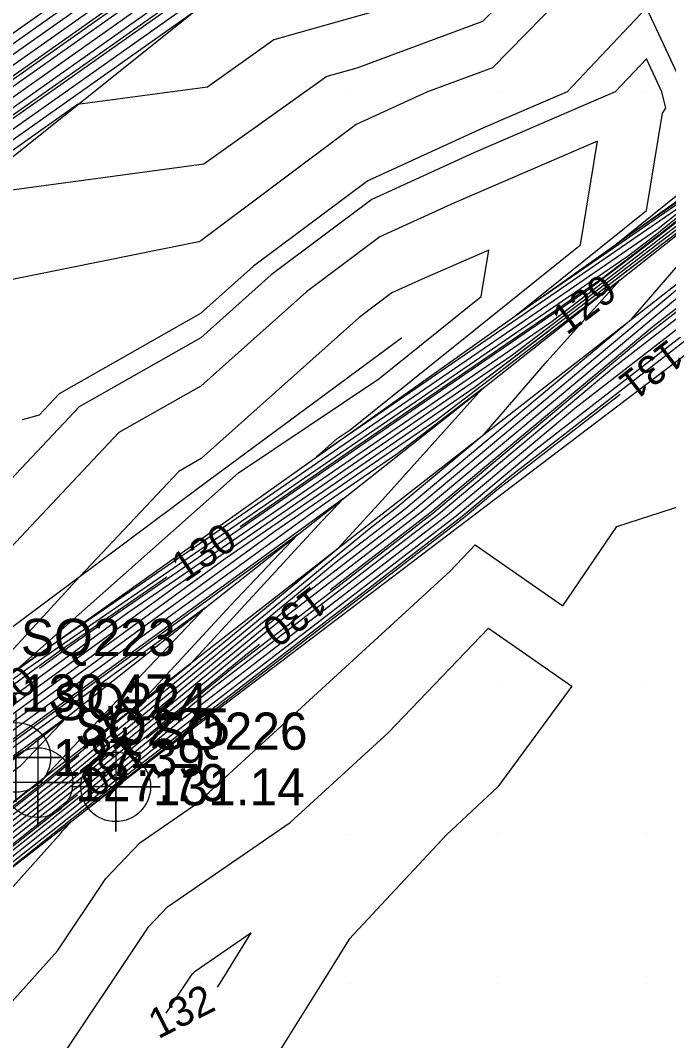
# Model space of a CAD drawing. Extents: x 2354170 to 2357230, y 866100 to 868290.
# Drawn here: x 2355917.9 to 2355961.5, y 866746.2 to 866814.8 of the extents above; entities that cross this region are included whole.
import ezdxf

# ---------------------------------------------------------------- set-up
doc = ezdxf.new("R2010")
doc.units = 0
for name, color, linetype in [('Default', 7, 'Continuous'), ('DTM Contours Major', 7, 'Continuous'), ('DTM Contours Major Text', 7, 'Continuous'), ('DTM Contours Minor', 7, 'Continuous'), ('DTM Contours Minor Text', 7, 'Continuous'), ('Exist DTM Breakline', 7, 'Continuous'), ('Exist DTM Breakline Cogo Elevation', 7, 'Continuous'), ('Exist DTM Breakline Cogo Number', 7, 'Continuous'), ('Exist DTM Breakline Cogo Point CELL', 7, 'Continuous'), ('Exist DTM QL2 LIDAR Elevation Point', 7, 'Continuous'), ('Exist DTM Ridgeline', 7, 'Continuous'), ('Exist DTM Ridgeline Cogo Elevation', 7, 'Continuous'), ('Exist DTM Ridgeline Cogo Number', 7, 'Continuous'), ('Exist DTM Ridgeline Cogo Point CELL', 7, 'Continuous'), ('PH Exist DTM Breakline', 7, 'Continuous')]:
    doc.layers.add(name, color=color, linetype=linetype)

msp = doc.modelspace()

# ---------------------------------------------------------------- linework, layer by layer
at = {"layer": 'Default'}
for points in [[(2355993.725, 866863.887), (2355988.946, 866860.239), (2355987.08, 866859.009), (2355985.767, 866858.105), (2355984.483, 866857.237), (2355982.655, 866855.996), (2355962.064, 866842.064), (2355959.056, 866839.823), (2355956.956, 866838.594), (2355944.976, 866830.483), (2355942.438, 866828.812), (2355930.513, 866820.717), (2355926.018, 866817.203), (2355911.542, 866806.967)], [(2355992.616, 866859.491), (2355990.175, 866856.77), (2355988.402, 866855.404), (2355987.028, 866854.547), (2355985.688, 866853.655), (2355984.688, 866852.695), (2355983.17, 866851.822), (2355961.459, 866837.394), (2355960.369, 866836.694), (2355946.958, 866827.905), (2355946.297, 866827.23), (2355945.534, 866826.946), (2355943.322, 866826.32), (2355930.683, 866817.74), (2355929.269, 866816.635), (2355910.316, 866803.233)], [(2355944.561, 866832.476), (2355944.096, 866832.161), (2355939.445, 866829.099), (2355930.386, 866822.949), (2355923.58, 866817.63), (2355909.403, 866807.605), (2355904.556, 866804.413), (2355897.559, 866799.597), (2355890.857, 866794.721), (2355882.157, 866788.336), (2355873.172, 866782.406), (2355866.227, 866778.318), (2355862.304, 866775.697)], [(2355956.299, 866822.242), (2355948.968, 866814.751), (2355940.505, 866811.604), (2355938.495, 866811.035), (2355930.227, 866805.149), (2355913.96, 866802.942), (2355909.022, 866799.45), (2355908.756, 866799.275), (2355908.372, 866799.011), (2355892.106, 866787.175), (2355891.87, 866787.002), (2355875.717, 866776.341), (2355875.03, 866775.936), (2355859.419, 866765.504), (2355858.526, 866764.931), (2355845.169, 866755.218), (2355842.867, 866753.448), (2355827.792, 866742.709)], [(2355958.634, 866820.826), (2355949.635, 866811.631), (2355945.271, 866810.008), (2355940.453, 866807.804), (2355930.015, 866799.992), (2355929.982, 866799.964), (2355929.879, 866799.905), (2355912.21, 866796.355), (2355906.982, 866794.732), (2355894.935, 866784.486), (2355891.736, 866783.785), (2355879.731, 866778.286), (2355875.949, 866775.79), (2355875.83, 866775.72), (2355859.389, 866764.733), (2355859.134, 866764.57), (2355844.826, 866754.165), (2355843.485, 866753.134), (2355827.687, 866741.88)], [(2355922.767, 866817.772), (2355909.437, 866808.346), (2355904.174, 866804.881), (2355896.576, 866799.651), (2355890.743, 866795.406), (2355881.274, 866788.457), (2355872.941, 866782.957), (2355865.427, 866778.535), (2355859.778, 866774.759), (2355851.224, 866769.269), (2355849.281, 866767.856), (2355835.451, 866757.223), (2355829.052, 866752.665)], [(2355926.831, 866817.061), (2355909.264, 866804.64), (2355906.083, 866802.545), (2355901.491, 866799.384), (2355891.311, 866791.977), (2355885.689, 866787.851), (2355874.098, 866780.2), (2355869.428, 866777.452), (2355859.628, 866770.903), (2355854.267, 866767.462), (2355847.568, 866762.59), (2355838.541, 866755.65), (2355828.527, 866748.517)], [(2355925.205, 866817.345), (2355909.334, 866806.122), (2355905.319, 866803.479), (2355899.525, 866799.491), (2355891.084, 866793.349), (2355883.923, 866788.093), (2355873.635, 866781.303), (2355867.828, 866777.885), (2355859.688, 866772.446), (2355853.05, 866768.185), (2355848.253, 866764.696), (2355837.305, 866756.28), (2355828.737, 866750.176)], [(2355924.393, 866817.488), (2355909.368, 866806.864), (2355904.937, 866803.946), (2355898.542, 866799.544), (2355890.97, 866794.035), (2355883.04, 866788.215), (2355873.404, 866781.854), (2355867.028, 866778.101), (2355859.718, 866773.217), (2355852.441, 866768.546), (2355848.596, 866765.75), (2355836.687, 866756.594), (2355828.842, 866751.006)], [(2355946.036, 866817.029), (2355941.763, 866815.44), (2355934.921, 866813.502), (2355930.474, 866810.336), (2355921.725, 866809.149), (2355909.057, 866800.192), (2355908.374, 866799.742), (2355907.389, 866799.064), (2355891.992, 866787.861), (2355890.987, 866787.123), (2355875.486, 866776.892), (2355874.23, 866776.153), (2355860.765, 866767.155)], [(2355930.082, 866816.492), (2355909.126, 866801.674), (2355907.61, 866800.676), (2355905.423, 866799.171), (2355891.765, 866789.233), (2355889.221, 866787.366), (2355875.023, 866777.995), (2355872.629, 866776.586), (2355859.509, 866767.818), (2355856.701, 866766.016), (2355846.197, 866758.377), (2355841.013, 866754.392), (2355828.107, 866745.198)], [(2355928.456, 866816.777), (2355909.195, 866803.157), (2355906.847, 866801.611), (2355903.457, 866799.277), (2355891.538, 866790.605), (2355887.455, 866787.608), (2355874.561, 866779.098), (2355871.029, 866777.019), (2355859.568, 866769.361), (2355855.484, 866766.739), (2355846.882, 866760.484), (2355839.777, 866755.021), (2355828.317, 866746.858)], [(2355927.644, 866816.919), (2355909.23, 866803.898), (2355906.465, 866802.078), (2355902.474, 866799.331), (2355891.425, 866791.291), (2355886.572, 866787.729), (2355874.329, 866779.649), (2355870.228, 866777.235), (2355859.598, 866770.132), (2355854.875, 866767.1), (2355847.225, 866761.537), (2355839.159, 866755.336), (2355828.422, 866747.687)], [(2355962.971, 866793.329), (2355969.71, 866798.556), (2355969.736, 866798.578), (2355969.399, 866800.103), (2355971.465, 866804.437), (2355965.733, 866804.984), (2355965.654, 866805.13), (2355964.354, 866804.223), (2355964.336, 866804.209), (2355963.836, 866803.807), (2355957.957, 866799.765), (2355962.217, 866803.19), (2355962.738, 866806.377), (2355963.34, 866807.21), (2355962.632, 866810.008), (2355959.983, 866815.658), (2355954.648, 866810.008), (2355949.038, 866807.588), (2355941.259, 866804.029), (2355933.565, 866798.271), (2355930.001, 866795.083), (2355920.486, 866789.681), (2355919.132, 866788.242), (2355918.001, 866787.939)], [(2355929.49, 866815.357), (2355909.091, 866800.933), (2355907.992, 866800.209), (2355906.406, 866799.117), (2355891.879, 866788.547), (2355890.104, 866787.244), (2355875.255, 866777.444), (2355873.429, 866776.369), (2355859.479, 866767.047), (2355857.309, 866765.654), (2355845.854, 866757.324), (2355841.631, 866754.077), (2355828.002, 866744.369)], [(2355962.294, 866802.287), (2355941.16, 866787.756), (2355939.882, 866786.879), (2355937.793, 866785.442), (2355939.184, 866786.677), (2355940.065, 866787.267), (2355955.548, 866799.714), (2355956.687, 866806.693), (2355947.069, 866802.543), (2355942.064, 866800.254), (2355937.115, 866796.549), (2355930.019, 866790.203), (2355924.508, 866787.074), (2355912.354, 866774.151), (2355906.02, 866772.454), (2355895.722, 866775.748), (2355890.569, 866774.62), (2355884.951, 866772.046), (2355877.992, 866767.832), (2355869.114, 866762.338), (2355859.705, 866756.602), (2355849.18, 866751.864), (2355845.695, 866749.66), (2355831.501, 866740.465)], [(2355964.413, 866803.718), (2355960.752, 866800.767), (2355953.717, 866795.93), (2355940.019, 866786.532), (2355917.63, 866771.119), (2355932.543, 866784.358), (2355941.979, 866790.692), (2355948.879, 866796.238), (2355949.386, 866799.348), (2355945.1, 866797.499), (2355942.87, 866796.478), (2355940.665, 866794.828), (2355930.037, 866785.323), (2355928.53, 866784.467), (2355921.893, 866777.41), (2355914.455, 866769.318)], [(2355964.452, 866803.472), (2355960.465, 866800.259), (2355958.694, 866798.903), (2355940.156, 866786.185), (2355918.369, 866771.186), (2355915.599, 866769.167)], [(2355938.713, 866776.498), (2355945.428, 866781.676), (2355960.411, 866794.223), (2355967.547, 866799.758), (2355967.662, 866799.856), (2355967.541, 866800.404), (2355968.282, 866801.959), (2355966.225, 866802.156), (2355965.325, 866803.824), (2355964.741, 866803.416), (2355964.491, 866803.226), (2355961.429, 866800.758), (2355956.121, 866796.697), (2355940.293, 866785.839), (2355921.691, 866773.032), (2355919.163, 866771.189)], [(2355896.282, 866743.869), (2355905.198, 866750.958), (2355919.397, 866762.182), (2355919.63, 866762.366), (2355920.946, 866763.413), (2355939.234, 866778.456), (2355943.662, 866781.87), (2355958.988, 866794.705), (2355965.123, 866801.83), (2355965.165, 866801.879), (2355965.428, 866802.195), (2355965.079, 866802.844), (2355965.032, 866802.811), (2355964.608, 866802.489), (2355964.321, 866802.258), (2355958.209, 866797.582)], [(2355962.393, 866801.258), (2355953.548, 866794.491), (2355940.431, 866785.492), (2355925.014, 866774.878), (2355916.02, 866768.323), (2355915.969, 866768.284), (2355905.601, 866760.52), (2355898.764, 866755.301), (2355881.774, 866742.575), (2355874.695, 866737.168), (2355857.954, 866724.629), (2355852.432, 866720.673), (2355849.779, 866718.561), (2355827.309, 866700.672)], [(2355963.357, 866801.758), (2355950.975, 866792.284), (2355940.568, 866785.145), (2355928.336, 866776.724), (2355916.23, 866767.901), (2355916.161, 866767.848), (2355907.201, 866761.138), (2355898.025, 866754.133), (2355883.411, 866743.188), (2355873.954, 866735.965), (2355859.631, 866725.236), (2355852.286, 866719.975), (2355849.992, 866718.148), (2355830.55, 866702.669)], [(2355854.436, 866710.08), (2355861.062, 866715.368), (2355872.536, 866724.621), (2355885.566, 866734.988), (2355896.051, 866743.278), (2355907.412, 866752.311), (2355919.573, 866761.924), (2355919.772, 866762.082), (2355921.415, 866763.387), (2355937.137, 866776.32), (2355944.251, 866781.805), (2355965.652, 866799.728)], [(2355856.751, 866710.633), (2355873.088, 866723.808), (2355892.502, 866739.253), (2355896.59, 866742.486), (2355914.053, 866756.37), (2355920.1, 866761.151), (2355920.2, 866761.229), (2355922.82, 866763.311), (2355930.848, 866769.915), (2355946.017, 866781.611), (2355957.79, 866791.47), (2355968.088, 866799.458)], [(2355864.82, 866710.057), (2355873.713, 866722.634), (2355874.146, 866723.382), (2355876.254, 866725.909), (2355894.814, 866740.675), (2355896.77, 866742.221), (2355916.267, 866757.723), (2355920.276, 866760.893), (2355920.342, 866760.945), (2355923.288, 866763.286), (2355928.751, 866767.78), (2355946.606, 866781.547), (2355955.169, 866788.718), (2355968.629, 866799.157)], [(2355873.276, 866710.029), (2355877.209, 866715.592), (2355880.886, 866721.945), (2355896.532, 866740.708), (2355897.018, 866741.654), (2355897.2, 866741.736), (2355897.463, 866741.934), (2355898.804, 866743.432), (2355918.481, 866759.076), (2355920.452, 866760.635), (2355920.485, 866760.661), (2355923.757, 866763.261), (2355926.655, 866765.645), (2355947.195, 866781.482), (2355952.548, 866785.965), (2355969.17, 866798.856)], [(2355902.985, 866749.605), (2355919.221, 866762.44), (2355919.487, 866762.651), (2355920.478, 866763.438), (2355941.33, 866780.591), (2355943.073, 866781.934), (2355949.103, 866786.984), (2355953.32, 866791.882), (2355958.207, 866797.342), (2355945.829, 866787.872), (2355940.842, 866784.451), (2355934.981, 866780.416), (2355916.65, 866767.057)], [(2355854.982, 866710.083), (2355859.372, 866713.586), (2355872.72, 866724.35), (2355887.878, 866736.41), (2355896.231, 866743.014), (2355909.626, 866753.664), (2355919.749, 866761.666), (2355919.915, 866761.798), (2355921.883, 866763.362), (2355935.041, 866774.185), (2355944.839, 866781.74), (2355963.031, 866796.975)], [(2355953.444, 866793.936), (2355948.402, 866790.078), (2355940.705, 866784.798), (2355931.658, 866778.57), (2355916.44, 866767.479), (2355916.354, 866767.413), (2355908.8, 866761.756), (2355897.285, 866752.965), (2355885.049, 866743.801), (2355873.214, 866734.761), (2355872.981, 866734.587)], [(2355887.706, 866720.606), (2355891.678, 866725.369), (2355898.017, 866737.727), (2355900.402, 866738.798), (2355903.833, 866741.389), (2355920.615, 866760.128), (2355920.717, 866760.281), (2355921.354, 866760.954), (2355924.225, 866763.235), (2355924.559, 866763.51), (2355947.784, 866781.418), (2355949.928, 866783.213), (2355958.23, 866789.652)], [(2355900.771, 866748.252), (2355919.045, 866762.698), (2355919.345, 866762.935), (2355920.01, 866763.463), (2355939.219, 866779.264), (2355942.22, 866782.517), (2355948.907, 866789.989), (2355943.256, 866785.666), (2355940.979, 866784.104), (2355938.303, 866782.261), (2355916.861, 866766.635)], [(2355925.564, 866710.007), (2355925.649, 866715.674), (2355923.31, 866720.007), (2355922.917, 866722.942), (2355919.982, 866721.531), (2355913.833, 866723.858), (2355909.982, 866723.82), (2355902.58, 866722.606), (2355899.982, 866724.207), (2355894.005, 866724.031), (2355899.016, 866733.801), (2355903.604, 866735.86), (2355910.204, 866740.844), (2355920.365, 866752.191), (2355923.621, 866757.061), (2355925.905, 866759.473), (2355929.747, 866762.11), (2355946.791, 866777.759), (2355948.473, 866779.513), (2355954.372, 866775.411), (2355957.994, 866780.759), (2355969.983, 866784.634)], [(2355926.444, 866769.167), (2355929.334, 866771.544), (2355938.158, 866781.108), (2355939.608, 866782.637), (2355917.071, 866766.212), (2355916.931, 866766.106), (2355913.599, 866763.611), (2355895.065, 866749.461), (2355889.963, 866745.64), (2355874.689, 866733.973)], [(2355851.705, 866710.07), (2355869.511, 866724.279), (2355871.616, 866725.976), (2355874.006, 866727.878), (2355895.152, 866744.599), (2355896.344, 866745.546), (2355918.693, 866763.214), (2355919.06, 866763.504), (2355919.073, 866763.514), (2355919.449, 866763.824), (2355919.789, 866764.192), (2355930.309, 866775.285), (2355917.281, 866765.79), (2355917.124, 866765.67), (2355915.199, 866764.229), (2355894.325, 866748.293), (2355891.601, 866746.252), (2355870.252, 866729.946), (2355868.019, 866728.274), (2355851.561, 866716.484), (2355851.054, 866716.08), (2355846.753, 866712.656), (2355826.978, 866698.356)], [(2355916.574, 866740.299), (2355920.116, 866744.254), (2355926.525, 866753.841), (2355927.766, 866755.152), (2355936.023, 866760.821), (2355942.616, 866766.873), (2355949.363, 866773.908), (2355954.971, 866770.008), (2355949.982, 866763.232), (2355946.54, 866760.008), (2355939.982, 866752.967), (2355938.161, 866750.008), (2355935.008, 866744.981), (2355929.982, 866743.455), (2355924.589, 866740.008), (2355927.774, 866732.215), (2355928.618, 866730.007), (2355919.982, 866725.856), (2355916.97, 866726.996), (2355909.982, 866726.926), (2355906.296, 866726.321), (2355900.312, 866730.007), (2355906.806, 866732.922), (2355916.574, 866740.299)], [(2355855.878, 866710.364), (2355857.682, 866711.803), (2355872.904, 866724.079), (2355890.19, 866737.831), (2355896.41, 866742.75), (2355911.84, 866755.017), (2355919.925, 866761.409), (2355920.057, 866761.513), (2355922.352, 866763.337), (2355932.944, 866772.05), (2355933.962, 866772.834)], [(2355917.881, 866764.656), (2355917.982, 866764.74), (2355921.01, 866767.932), (2355917.491, 866765.368), (2355917.316, 866765.235), (2355916.798, 866764.847), (2355893.586, 866747.125), (2355893.239, 866746.865), (2355877.807, 866735.079), (2355893.886, 866746.381), (2355896.827, 866749.117), (2355917.749, 866764.559), (2355917.881, 866764.656)], [(2355843.579, 866703.069), (2355852.252, 866710.072), (2355867.821, 866722.497), (2355871.8, 866725.705), (2355876.318, 866729.3), (2355895.332, 866744.335), (2355898.557, 866746.899), (2355918.869, 866762.956), (2355919.202, 866763.219), (2355919.541, 866763.489), (2355921.81, 866765.355)], [(2355929.429, 866750.621), (2355929.628, 866750.831), (2355933.386, 866753.412), (2355931.291, 866750.008), (2355931.124, 866749.741)], [(2355927.672, 866747.994), (2355929.429, 866750.621)]]:
    msp.add_lwpolyline(points, dxfattribs=at)
at = {"layer": 'DTM Contours Major'}
for points in [[(2355944.561, 866832.476), (2355944.096, 866832.161), (2355939.445, 866829.099), (2355930.386, 866822.949), (2355923.58, 866817.63), (2355909.403, 866807.605), (2355904.556, 866804.413), (2355897.559, 866799.597), (2355890.857, 866794.721), (2355882.157, 866788.336), (2355873.172, 866782.406), (2355866.227, 866778.318), (2355862.304, 866775.697)], [(2355926.367, 866766.503), (2355932.246, 866771.338), (2355945.625, 866781.654), (2355959.537, 866793.305), (2355967.728, 866799.658), (2355967.834, 866799.75), (2355967.696, 866800.378), (2355968.548, 866802.166), (2355966.184, 866802.391), (2355965.353, 866803.932), (2355964.709, 866803.484), (2355964.478, 866803.308), (2355961.108, 866800.592), (2355956.978, 866797.432), (2355940.248, 866785.954), (2355932.67, 866780.738)], [(2355927.728, 866777.335), (2355920.584, 866772.416), (2355915.739, 866768.886), (2355915.712, 866768.865), (2355903.468, 866759.696), (2355899.751, 866756.858), (2355879.59, 866741.758), (2355875.682, 866738.773), (2355855.717, 866723.819), (2355852.625, 866721.604), (2355849.496, 866719.113), (2355847.564, 866717.574)], [(2355844.672, 866700.668), (2355844.062, 866700.68), (2355855.71, 866710.085), (2355857.119, 866711.209), (2355872.965, 866723.989), (2355890.961, 866738.305), (2355896.47, 866742.662), (2355912.578, 866755.468), (2355919.983, 866761.323), (2355920.105, 866761.419), (2355921.723, 866762.704)]]:
    msp.add_lwpolyline(points, dxfattribs=at)
at = {"layer": 'DTM Contours Minor'}
for points in [[(2355971.17, 866847.971), (2355961.905, 866841.702), (2355959.186, 866839.677), (2355957.288, 866838.566), (2355945.073, 866830.296), (2355942.77, 866828.78), (2355930.527, 866820.469), (2355926.289, 866817.156), (2355909.287, 866805.134), (2355905.828, 866802.856), (2355900.836, 866799.42), (2355891.235, 866792.434), (2355885.101, 866787.932), (2355873.943, 866780.568), (2355868.895, 866777.596), (2355859.648, 866771.417), (2355853.861, 866767.703), (2355847.796, 866763.292), (2355838.129, 866755.86), (2355828.597, 866749.07), (2355823.299, 866745.851), (2355814.388, 866739.399), (2355806.888, 866734.053)], [(2355928.998, 866816.682), (2355909.172, 866802.663), (2355907.101, 866801.299), (2355904.112, 866799.242), (2355891.614, 866790.147), (2355888.044, 866787.527), (2355876.056, 866779.615)], [(2355942.287, 866815.635), (2355941.763, 866815.44), (2355934.921, 866813.502), (2355930.474, 866810.336), (2355921.725, 866809.149), (2355909.057, 866800.192), (2355908.374, 866799.742), (2355907.389, 866799.064), (2355891.992, 866787.861), (2355890.987, 866787.123), (2355875.486, 866776.892), (2355874.23, 866776.153), (2355859.449, 866766.276), (2355857.917, 866765.293), (2355845.511, 866756.271), (2355842.249, 866753.763), (2355827.897, 866743.539), (2355826.044, 866742.413), (2355809.763, 866730.625), (2355806.184, 866728.075), (2355805.126, 866727.196), (2355790.209, 866716.087), (2355787.694, 866714.579), (2355776.225, 866706.635)], [(2355963.322, 866803.3), (2355951.236, 866794.99), (2355959.994, 866802.031), (2355961.064, 866808.583), (2355961.3, 866808.91), (2355961.022, 866810.008), (2355959.983, 866812.226), (2355957.889, 866810.008), (2355948.382, 866805.906), (2355941.527, 866802.77), (2355934.748, 866797.697), (2355930.007, 866793.457), (2355921.827, 866788.812), (2355916.873, 866783.545), (2355902.391, 866779.667)], [(2355964.321, 866802.258), (2355948.402, 866790.078), (2355940.705, 866784.798), (2355931.658, 866778.57), (2355916.44, 866767.479), (2355916.354, 866767.413), (2355908.8, 866761.756), (2355897.285, 866752.965), (2355896.908, 866752.683)], [(2355877.471, 866728.965), (2355883.254, 866733.566), (2355895.871, 866743.542), (2355905.198, 866750.958), (2355919.397, 866762.182), (2355919.63, 866762.366), (2355920.946, 866763.413), (2355939.234, 866778.456), (2355943.662, 866781.87), (2355958.988, 866794.705), (2355965.123, 866801.83)], [(2355906.721, 866747.167), (2355913.838, 866755.113), (2355919.957, 866759.978), (2355920.57, 866760.463), (2355920.58, 866760.471), (2355924.069, 866763.244), (2355925.257, 866764.221), (2355947.588, 866781.439), (2355950.801, 866784.13), (2355969.53, 866798.656)], [(2355903.116, 866750.635), (2355918.81, 866763.042), (2355919.155, 866763.314), (2355919.385, 866763.497), (2355926.039, 866768.971), (2355932.035, 866775.469), (2355936.508, 866780.186), (2355917.141, 866766.072), (2355916.996, 866765.961), (2355914.132, 866763.817), (2355894.819, 866749.072), (2355890.509, 866745.844), (2355870.745, 866730.749), (2355866.901, 866727.869), (2355851.658, 866716.949), (2355850.912, 866716.356), (2355844.593, 866711.325), (2355826.921, 866698.546), (2355819.341, 866692.569), (2355812.335, 866686.953)], [(2355929.429, 866750.621), (2355929.628, 866750.831), (2355933.386, 866753.412), (2355931.291, 866750.008), (2355931.124, 866749.741)], [(2355927.672, 866747.994), (2355929.429, 866750.621)]]:
    msp.add_lwpolyline(points, dxfattribs=at)
at = {"layer": 'Exist DTM Breakline'}
for points in [[(2355361.743, 866117.945), (2355394.044, 866183.657), (2355433.595, 866257.624), (2355503.452, 866369.345), (2355596.389, 866487.309), (2355657.482, 866552.264), (2355736.192, 866624.67), (2355827.155, 866697.764), (2355869.568, 866728.835), (2355917.569, 866765.212), (2355965.057, 866802.758)], [(2355912.234, 866644.832), (2355863.515, 866672.396), (2355826.485, 866691.802), (2355871.409, 866726.281), (2355919.054, 866763.515), (2355966.5, 866800.572)]]:
    msp.add_lwpolyline(points, dxfattribs=at)
at = {"layer": 'Exist DTM Breakline Cogo Point CELL'}
for points in [[(2355917.569, 866768.212), (2355917.569, 866762.212), (2355917.569, 866765.212), (2355920.569, 866765.212), (2355914.569, 866765.212)], [(2355919.054, 866766.515), (2355919.054, 866760.515), (2355919.054, 866763.515), (2355922.054, 866763.515), (2355916.054, 866763.515)]]:
    msp.add_lwpolyline(points, dxfattribs=at)
for centre in [(2355917.569, 866765.212), (2355919.054, 866763.515)]:
    msp.add_circle(centre, 2.344, dxfattribs=at)
at = {"layer": 'Exist DTM QL2 LIDAR Elevation Point'}
for p, q in [((2355939.982, 866810.008), (2355939.982, 866810.008)), ((2355949.982, 866810.008), (2355949.982, 866810.008)), ((2355959.983, 866810.008), (2355959.983, 866810.008)), ((2355929.982, 866800.008), (2355929.982, 866800.008)), ((2355959.983, 866800.008), (2355959.983, 866800.008)), ((2355919.982, 866790.008), (2355919.982, 866790.008)), ((2355949.982, 866770.008), (2355949.982, 866770.008)), ((2355959.983, 866770.008), (2355959.983, 866770.008)), ((2355939.982, 866760.008), (2355939.982, 866760.008)), ((2355949.982, 866760.008), (2355949.982, 866760.008)), ((2355959.983, 866760.008), (2355959.983, 866760.008)), ((2355929.982, 866750.008), (2355929.982, 866750.008)), ((2355939.982, 866750.008), (2355939.982, 866750.008)), ((2355949.982, 866750.008), (2355949.982, 866750.008)), ((2355959.983, 866750.008), (2355959.983, 866750.008))]:
    msp.add_line(p, q, dxfattribs=at)
at = {"layer": 'Exist DTM Ridgeline'}
for points in [[(2355359.213, 866119.331), (2355391.053, 866186.519), (2355431.025, 866258.601), (2355499.325, 866371.654), (2355593.685, 866489.44), (2355651.917, 866551.384), (2355734.914, 866627.002), (2355826.445, 866700.139), (2355852.871, 866722.788), (2355915.412, 866769.543), (2355965.686, 866805.255), (2355970.961, 866806.36)], [(2355918.011, 866647.234), (2355867.007, 866674.823), (2355832.452, 866691.572), (2355873.247, 866723.573), (2355924.286, 866763.232), (2355970.341, 866798.205), (2355971.473, 866804.443)]]:
    msp.add_lwpolyline(points, dxfattribs=at)
at = {"layer": 'Exist DTM Ridgeline Cogo Point CELL'}
for points in [[(2355915.412, 866772.543), (2355915.412, 866766.543), (2355915.412, 866769.543), (2355918.412, 866769.543), (2355912.412, 866769.543)], [(2355924.286, 866766.232), (2355924.286, 866760.232), (2355924.286, 866763.232), (2355927.286, 866763.232), (2355921.286, 866763.232)]]:
    msp.add_lwpolyline(points, dxfattribs=at)
msp.add_circle((2355924.286, 866763.232), 2.344, dxfattribs=at)
at = {"layer": 'PH Exist DTM Breakline'}
for points in [[(2355727.238, 866668.155), (2355738.903, 866677.519), (2355755.48, 866687.825), (2355773.901, 866701.274), (2355790.264, 866712.771), (2355807.703, 866726.718), (2355827.52, 866740.564), (2355844.348, 866752.694), (2355859.377, 866764.426), (2355875.997, 866775.675), (2355892.14, 866786.965), (2355909, 866798.977), (2355930.762, 866816.374), (2355946.032, 866828.466), (2355960.407, 866838.306)], [(2355664.438, 866581.165), (2355678.868, 866591.74), (2355697.77, 866608.515), (2355739.39, 866636.064), (2355767.327, 866656.478), (2355791.924, 866679.148), (2355807.327, 866694.134), (2355827.806, 866708.667), (2355845.365, 866721.777), (2355870.868, 866738.488), (2355895.661, 866757.209), (2355909.465, 866768.144), (2355930.044, 866783.486), (2355943.518, 866793.444)]]:
    msp.add_lwpolyline(points, dxfattribs=at)

# ---------------------------------------------------------------- texts
at = {"layer": 'Default'}
for s, rotation, p in [('129', 37.41885, (2355954.627, 866793.582)), ('131', 217.79645, (2355961.493, 866793.448)), ('130', 217.63399, (2355937.504, 866776.828)), ('130', 36.31716, (2355915.522, 866767.287)), ('128', 219.43995, (2355925.249, 866769.479)), ('132', 26.84182, (2355927.147, 866746.232))]:
    msp.add_text(s, height=2, rotation=rotation, dxfattribs=at).set_placement(p)
at = {"layer": 'DTM Contours Major Text'}
for rotation, p in [(34.54572, (2355928.918, 866776.94)), (219.27837, (2355925.154, 866766.792))]:
    msp.add_text('130', height=2, rotation=rotation, dxfattribs=at).set_placement(p)
at = {"layer": 'DTM Contours Minor Text'}
msp.add_text('132', height=2, rotation=26.84182, dxfattribs=at).set_placement((2355927.147, 866746.232))
at = {"layer": 'Exist DTM Breakline Cogo Elevation'}
for s, p in [('127.39', (2355920.069, 866763.962)), ('127.79', (2355921.554, 866762.265))]:
    msp.add_text(s, height=2.5, dxfattribs=at).set_placement(p)
at = {"layer": 'Exist DTM Breakline Cogo Number'}
for s, p in [('SQ224', (2355920.069, 866767.712)), ('SQ225', (2355921.554, 866766.015))]:
    msp.add_text(s, height=2.5, dxfattribs=at).set_placement(p)
at = {"layer": 'Exist DTM Ridgeline Cogo Elevation'}
for s, p in [('130.47', (2355917.912, 866768.293)), ('131.14', (2355926.786, 866761.982))]:
    msp.add_text(s, height=2.5, dxfattribs=at).set_placement(p)
at = {"layer": 'Exist DTM Ridgeline Cogo Number'}
for s, p in [('SQ223', (2355917.912, 866772.043)), ('SQ226', (2355926.786, 866765.732))]:
    msp.add_text(s, height=2.5, dxfattribs=at).set_placement(p)

doc.saveas('drawing.dxf')
